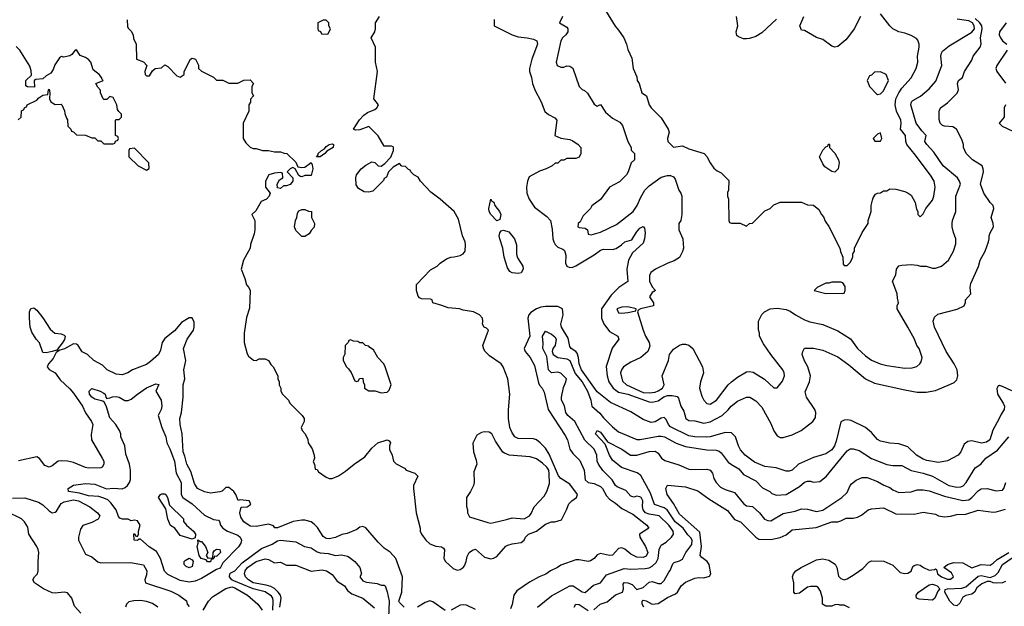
# Model space of a CAD drawing. Header units: inches. Extents: x 2348352 to 2479776, y 460422 to 613655.
# Tile 494 of 590: x 2432597 to 2439062, y 564076 to 567930. Entities that reach past the tile are written whole.
import ezdxf

# ---------------------------------------------------------------- set-up
doc = ezdxf.new("R2010")
doc.units = ezdxf.units.IN
doc.header["$MEASUREMENT"] = 0
doc.layers.add('C4536', color=7, linetype='Continuous')

msp = doc.modelspace()

# ---------------------------------------------------------------- linework, layer by layer
at = {"layer": 'C4536', "color": 4}
for points, elevation in [([(2436444.7, 567990), (2436506.8, 567886.8), (2436530, 567862), (2436564.7, 567810), (2436582, 567770), (2436590, 567734), (2436616.9, 567676.9), (2436624.7, 567610), (2436650, 567554), (2436652, 567530), (2436664.7, 567510), (2436682, 567450), (2436714, 567430), (2436731.3, 567370), (2436742.8, 567350), (2436810, 567284.7), (2436856, 567210), (2436861, 567190), (2436851.3, 567150), (2436852, 567130), (2436890, 567092), (2436950, 567100.7), (2436990, 567080.5), (2437092, 567050), (2437110, 567032), (2437131.3, 566990), (2437155.3, 566955.3), (2437176.9, 566936.9), (2437203.6, 566923.6), (2437252.7, 566872.7), (2437252, 566810), (2437245.4, 566794.6), (2437244.7, 566770), (2437252, 566750), (2437254, 566610), (2437258, 566598), (2437270, 566594), (2437327.3, 566592.7), (2437370, 566574), (2437388.4, 566591.6), (2437410, 566594), (2437490, 566674), (2437526, 566690), (2437550, 566714), (2437590, 566732), (2437730, 566732), (2437770, 566714), (2437810, 566712), (2437843.6, 566683.6), (2437862, 566650), (2437875.3, 566635.3), (2437886.4, 566606.4), (2437910.9, 566570.9), (2437982, 566430), (2437986, 566406), (2438002, 566370), (2438003.6, 566323.6), (2438010, 566314), (2438030, 566314), (2438050, 566334), (2438058, 566350), (2438067.3, 566372.7), (2438068.4, 566391.6), (2438078, 566410), (2438078, 566430), (2438128.4, 566531.6), (2438168, 566590), (2438168.9, 566611.1), (2438188, 566670), (2438188, 566710), (2438196.4, 566743.6), (2438200.4, 566759.6), (2438216.4, 566783.6), (2438228.9, 566791.1), (2438250, 566792), (2438270, 566804.7), (2438290, 566806), (2438310, 566818), (2438350, 566816), (2438410, 566801), (2438432, 566790), (2438450, 566778), (2438478, 566730), (2438485.4, 566685.4), (2438494, 566670), (2438494, 566650), (2438510, 566634), (2438530, 566654), (2438548, 566690), (2438590, 566744.7), (2438599.3, 566770), (2438609.3, 566830), (2438600.9, 566870), (2438582, 566902), (2438480.1, 567040.1), (2438422, 567110), (2438416.2, 567130), (2438414.5, 567170), (2438380.9, 567210), (2438385.1, 567250), (2438382.4, 567270), (2438355.1, 567330), (2438345.4, 567370), (2438351.2, 567410), (2438369.8, 567450.2), (2438390, 567480.5), (2438451.9, 567548.1), (2438484, 567610), (2438494, 567650), (2438493.2, 567690), (2438504, 567750), (2438504, 567770), (2438495.5, 567795.5), (2438485.6, 567805.6), (2438450, 567825.2), (2438410, 567841.2), (2438369.4, 567849.4), (2438330, 567869), (2438310, 567889), (2438249.5, 567969.5)], 72), ([(2433302, 567930), (2433305.4, 567885.4), (2433310, 567874), (2433330, 567854), (2433342, 567830), (2433345.4, 567805.4), (2433362, 567770), (2433364.7, 567670), (2433410, 567652), (2433432, 567630), (2433418, 567590), (2433422, 567570), (2433430, 567562), (2433450, 567562), (2433470, 567594), (2433486, 567610), (2433527.3, 567612.7), (2433550, 567634), (2433570, 567622), (2433630, 567562), (2433650, 567552), (2433678, 567570), (2433678, 567590), (2433718, 567670), (2433730, 567678), (2433752, 567670), (2433771.1, 567631.1), (2433772, 567610), (2433790, 567592), (2433870, 567552), (2433890, 567532), (2433930, 567532), (2433970, 567512), (2433990, 567512), (2434030, 567514), (2434068.4, 567531.6), (2434110, 567534), (2434132, 567510), (2434122, 567490), (2434122, 567450), (2434132, 567430), (2434112.7, 567407.3), (2434111.6, 567388.4), (2434102, 567370), (2434102, 567330), (2434064.7, 567250), (2434064.7, 567150), (2434082, 567122), (2434110, 567092), (2434130, 567084.7), (2434150, 567084.7), (2434191.6, 567071.6), (2434230, 567071.3), (2434270, 567062), (2434310, 567062), (2434332.7, 567052.7), (2434351.6, 567051.6), (2434410, 566994), (2434423.6, 566963.6), (2434450, 566958), (2434470, 566961), (2434510, 566992), (2434516.9, 566976.9), (2434522, 566950), (2434510, 566906), (2434470, 566906), (2434450, 566898), (2434440.4, 566900.4), (2434430, 566906), (2434406, 566950), (2434390, 566958), (2434374, 566950), (2434354, 566930), (2434391.6, 566891.6), (2434391.6, 566868.4), (2434372.7, 566847.3), (2434350, 566838), (2434330, 566838), (2434310, 566822), (2434290, 566826), (2434288.4, 566848.4), (2434303.1, 566876.9), (2434326, 566890), (2434322, 566922), (2434310, 566926), (2434270, 566922), (2434234, 566910), (2434212, 566870), (2434211.3, 566830), (2434242, 566790), (2434236, 566770), (2434218, 566750), (2434183.5, 566736.5), (2434146.8, 566673.2), (2434122, 566650), (2434142, 566610), (2434142, 566550), (2434136.9, 566523.1), (2434112.7, 566452.7), (2434111.1, 566428.9), (2434066, 566350), (2434050.8, 566290), (2434076, 566230), (2434087.1, 566187.1), (2434102, 566170), (2434111.3, 566150), (2434105.4, 566034.6), (2434086.4, 565973.6), (2434071.3, 565870), (2434071.3, 565810), (2434090, 565734), (2434099.6, 565719.6), (2434132.7, 565692.7), (2434150, 565692), (2434170, 565702), (2434210, 565702), (2434230, 565692), (2434245.4, 565665.4), (2434262, 565650), (2434292, 565590), (2434292, 565570), (2434302, 565550), (2434302, 565530), (2434312, 565510), (2434312, 565490), (2434322, 565470), (2434362, 565430), (2434372, 565410), (2434452, 565330), (2434464.7, 565310), (2434464.7, 565290), (2434446, 565250), (2434451.3, 565230), (2434471.3, 565210), (2434490, 565172), (2434491.3, 565150), (2434518, 565110), (2434531.6, 565068.4), (2434532, 565050), (2434524.7, 565024.7), (2434532, 565010), (2434538, 564978), (2434550, 564974), (2434559.6, 564959.6), (2434610, 564924.7), (2434630, 564916), (2434650, 564914.8), (2434690, 564933.4), (2434737.1, 564962.9), (2434792.7, 565010), (2434863, 565057), (2434910, 565114.8), (2434949, 565150), (2435010, 565170.8), (2435023.6, 565163.6), (2435031, 565151), (2435024.7, 565130), (2435025.4, 565105.4), (2435042, 565070), (2435052, 565030), (2435070, 565012), (2435123.6, 564983.6), (2435134, 564970), (2435191.6, 564951.6), (2435211.6, 564931.6), (2435182.8, 564870), (2435182.8, 564850), (2435201, 564690), (2435226, 564590), (2435226.8, 564570), (2435236, 564550), (2435264.7, 564510), (2435290, 564486), (2435330, 564471.3), (2435367.1, 564467.1), (2435379.1, 564459.1), (2435386.4, 564446.4), (2435382.4, 564390), (2435392.7, 564370), (2435443.7, 564323.7), (2435470, 564313.7), (2435490, 564317), (2435509.5, 564330), (2435517.8, 564342.2), (2435529.6, 564370), (2435536, 564404), (2435549, 564430), (2435570, 564444.7), (2435590.7, 564450.7), (2435650, 564398), (2435690, 564387.7), (2435707.5, 564392.5), (2435730, 564404), (2435790, 564471), (2435801.5, 564478.5), (2435830, 564487.3), (2435890, 564496), (2435909.4, 564510.6), (2435919.3, 564530), (2435937.2, 564550), (2435990, 564570.6), (2436050, 564614.8), (2436090, 564631), (2436110, 564631.3), (2436155.3, 564644.7), (2436188.7, 564710), (2436202, 564750), (2436222, 564770), (2436254, 564790), (2436259.3, 564810), (2436210, 564879.5), (2436150, 564916.2), (2436134.3, 564934.3), (2436074.6, 565074.6), (2436050, 565114), (2436014, 565150), (2435990, 565169.2), (2435970, 565176), (2435870, 565179.3), (2435849, 565190), (2435830, 565215.3), (2435816, 565250), (2435806.6, 565310), (2435806.3, 565366.3), (2435816, 565470), (2435802.7, 565570), (2435772.3, 565650), (2435759.3, 565670), (2435682, 565722), (2435654, 565750), (2435645.6, 565765.6), (2435639, 565790), (2435675.3, 565890), (2435663.1, 565903.1), (2435648, 565910), (2435635.3, 565930), (2435639, 565950), (2435635.3, 565970), (2435615.3, 565990), (2435578, 566010), (2435510, 566021.2), (2435486, 566030), (2435410, 566036), (2435370, 566053.2), (2435309.2, 566069.2), (2435306, 566090), (2435294.6, 566094.6), (2435236.4, 566096.4), (2435222, 566102), (2435214, 566114), (2435202, 566150), (2435202, 566190), (2435293.6, 566286.4), (2435338, 566310), (2435358, 566330), (2435400.2, 566359.8), (2435429.1, 566370.9), (2435450, 566371), (2435490, 566381), (2435509.1, 566390.9), (2435522, 566410), (2435525.2, 566450), (2435521.2, 566470), (2435505.2, 566510), (2435478.6, 566618.6), (2435449.3, 566669.3), (2435358, 566750), (2435296.4, 566796.4), (2435228.9, 566868.9), (2435214.6, 566894.6), (2435186, 566910), (2435166, 566930), (2435162, 566942), (2435150, 566946), (2435130, 566966), (2435107.3, 566967.3), (2435090, 566986), (2435050, 566962), (2435018, 566930), (2435005.4, 566894.6), (2434990, 566886), (2434986.4, 566873.6), (2434916.8, 566803.2), (2434890, 566796), (2434859.3, 566799.3), (2434822, 566822), (2434805.6, 566845.6), (2434804, 566890), (2434809, 566910), (2434839, 566950), (2434870, 566974.8), (2434910, 566996), (2434930, 566991), (2434950, 566970.7), (2434971.3, 566968.7), (2434994.2, 566985.8), (2435033.5, 567026.5), (2435051.5, 567070), (2435052.7, 567090), (2435050, 567095.3), (2435038.6, 567098.6), (2434990, 567098), (2434950, 567168), (2434890, 567228), (2434830, 567206), (2434803.2, 567203.2), (2434789, 567210), (2434829, 567271), (2434856.4, 567303.6), (2434880.4, 567319.6), (2434930, 567341), (2434942, 567350), (2434953.2, 567370), (2434922, 567410), (2434946.6, 567590), (2434934, 567650), (2434932.7, 567750), (2434906, 567810), (2434929.1, 567850.9), (2434934, 567870), (2434934, 567910), (2434959, 567950)], 64), ([(2435711.6, 567931.6), (2435712, 567890), (2435830, 567831.3), (2435870, 567818), (2435930, 567811), (2435970, 567801), (2435992, 567790), (2435998, 567770), (2435961, 567670), (2435944.7, 567610), (2435944.7, 567590), (2435958.8, 567550), (2435964, 567510), (2435978.8, 567470), (2436021, 567390), (2436045.8, 567325.8), (2436070, 567306), (2436110, 567284.7), (2436124.7, 567270), (2436112, 567170), (2436150.7, 567150.7), (2436210, 567142.8), (2436230, 567134.8), (2436264.7, 567110), (2436282, 567090), (2436282, 567050), (2436270, 567026), (2436250, 567018), (2436190, 567018), (2436170, 567008), (2436150, 567008), (2436130, 566988), (2436112.7, 566987.3), (2436094, 566970), (2436054, 566950), (2436010, 566935.3), (2435943.5, 566896.5), (2435930.7, 566869.3), (2435924, 566830), (2435928.2, 566790), (2435941.6, 566750), (2435978, 566698), (2436057.5, 566637.5), (2436082.8, 566610), (2436093.2, 566553.2), (2436098, 566490), (2436104.9, 566470), (2436113.2, 566453.2), (2436130, 566436), (2436162.8, 566422.8), (2436173.7, 566413.7), (2436183.5, 566383.5), (2436180.4, 566330), (2436190.4, 566310.3), (2436210, 566302.6), (2436230, 566304.6), (2436250, 566313.1), (2436370, 566385.5), (2436410, 566414.9), (2436430, 566422.4), (2436490, 566420.4), (2436513.5, 566426.5), (2436549.2, 566450), (2436570, 566470.5), (2436616.6, 566483.4), (2436646.6, 566533.4), (2436670, 566560.7), (2436690, 566571), (2436699.3, 566559.3), (2436703.8, 566530), (2436699.3, 566490), (2436690, 566462), (2436621.1, 566398.9), (2436594, 566350), (2436584, 566290), (2436590.5, 566209.5), (2436530.8, 566170), (2436480.5, 566119.5), (2436417.1, 566030), (2436418, 565970), (2436432.1, 565932.1), (2436470, 565881), (2436524.7, 565850), (2436531.3, 565830), (2436487.1, 565772.9), (2436448.5, 565651.5), (2436453.7, 565590), (2436465.7, 565550), (2436494.9, 565510), (2436530, 565483.6), (2436590, 565469.1), (2436730, 565419.5), (2436750, 565418), (2436790, 565427), (2436827.3, 565452.7), (2436850, 565460.2), (2436881.2, 565461.2), (2436913.7, 565453.7), (2436923.8, 565443.8), (2436938.8, 565390), (2436958.8, 565358.8), (2436970.6, 565310), (2436990, 565296.4), (2437030, 565294.9), (2437090, 565280.3), (2437130, 565288.9), (2437209.2, 565330), (2437250, 565366), (2437269, 565390), (2437310, 565422.8), (2437370, 565450.8), (2437390.6, 565450.6), (2437430, 565426), (2437470, 565384.7), (2437530, 565278), (2437548.1, 565228.1), (2437570, 565196), (2437590, 565184.9), (2437610, 565185.5), (2437670, 565201.6), (2437727.9, 565232.1), (2437805.2, 565290), (2437823.2, 565316.8), (2437825.2, 565350), (2437817.2, 565370), (2437764, 565450), (2437754.6, 565485.4), (2437784, 565550), (2437789, 565590), (2437772.7, 565650), (2437749.5, 565689.5), (2437736, 565730), (2437739, 565750), (2437750, 565771.3), (2437810, 565771), (2437870, 565758.8), (2437970, 565714.8), (2438042.5, 565662.5), (2438150.6, 565570.6), (2438210, 565541), (2438410, 565497.3), (2438490, 565482.8), (2438550, 565482.8), (2438610, 565494.8), (2438710, 565534.8), (2438732.5, 565547.5), (2438750, 565564.7), (2438757.2, 565590), (2438752.7, 565630), (2438733.2, 565670), (2438681.2, 565750), (2438604, 565910), (2438595.3, 565950), (2438604, 565976), (2438625.2, 565994.8), (2438752.5, 566027.5), (2438798, 566050), (2438807.3, 566072.7), (2438808, 566090), (2438842, 566130), (2438839, 566170), (2438843.2, 566196.8), (2438892.5, 566307.5), (2438904, 566350), (2438937.2, 566410), (2438959, 566470), (2438964, 566490), (2438962, 566510), (2438968.7, 566530), (2438991.8, 566568.2), (2438989.2, 566590), (2438975.1, 566630), (2438994, 566690), (2438989.3, 566709.3), (2438970, 566729), (2438928.2, 566790), (2438905.1, 566850), (2438924.7, 566930), (2438924.2, 566950), (2438917, 566970), (2438853.2, 567010), (2438811.9, 567051.9), (2438794.5, 567090), (2438794, 567110), (2438782.7, 567142.7), (2438749.2, 567210), (2438725.4, 567225.4), (2438670, 567229.4), (2438655.5, 567235.5), (2438641.2, 567250), (2438633.6, 567273.6), (2438634, 567330), (2438644, 567350), (2438690, 567384.7), (2438752.5, 567447.5), (2438762, 567470), (2438755.3, 567510), (2438762, 567530), (2438788.9, 567551.1), (2438802, 567590), (2438850, 567664.7), (2438857.2, 567690), (2438903.7, 567750), (2438909.5, 567770.5), (2438905.4, 567810), (2438918, 567870), (2438913.8, 567890), (2438901.8, 567910), (2438870, 567938.7)], 64), ([(2436161, 567950), (2436142, 567910), (2436190, 567881), (2436197.3, 567870), (2436196.3, 567850), (2436184, 567830), (2436160.7, 567810), (2436150.6, 567790), (2436118.8, 567650), (2436126, 567630), (2436150, 567618.8), (2436170, 567618.8), (2436190, 567626), (2436210, 567624.7), (2436230, 567612), (2436271.1, 567491.1), (2436290, 567472), (2436305.4, 567465.4), (2436326.4, 567446.4), (2436370, 567374), (2436390, 567362), (2436410, 567372), (2436443.5, 567323.5), (2436490, 567282), (2436536.9, 567256.9), (2436555.3, 567235.3), (2436591.3, 567130), (2436612, 567090), (2436612.7, 567072.7), (2436634, 567050), (2436634, 567010), (2436611.3, 566988.7), (2436593.4, 566930), (2436580.7, 566910), (2436534.7, 566865.3), (2436470.5, 566829.5), (2436410, 566749.3), (2436354, 566706), (2436344.7, 566690), (2436298, 566642), (2436277.3, 566602.7), (2436264.7, 566590), (2436262, 566570), (2436270, 566564.7), (2436310, 566561), (2436324.7, 566550), (2436330, 566522), (2436350, 566516), (2436410, 566534.8), (2436515.9, 566584.1), (2436625.2, 566670), (2436652.7, 566710), (2436675.5, 566764.5), (2436702.7, 566810), (2436730, 566838.8), (2436810, 566896), (2436850, 566906.8), (2436870, 566906.8), (2436890, 566898), (2436902, 566882), (2436924.7, 566810), (2436938, 566790), (2436944.7, 566770), (2436944.7, 566650), (2436938, 566610), (2436926, 566590), (2436924.7, 566550), (2436951.3, 566490), (2436956, 566430), (2436950, 566406), (2436930, 566368.7), (2436894.4, 566345.6), (2436852, 566330), (2436772, 566290), (2436742, 566270), (2436732, 566250), (2436732.7, 566212.7), (2436750, 566174), (2436772, 566150), (2436750, 566138), (2436732, 566110), (2436758, 566070), (2436758, 566050), (2436674, 566030), (2436658, 566022), (2436654, 566010), (2436690.8, 565890), (2436706, 565850), (2436731, 565810), (2436735.3, 565784.7), (2436721, 565750), (2436676, 565710), (2436610, 565680.9), (2436562, 565650), (2436547.7, 565630), (2436542, 565610), (2436555.9, 565555.9), (2436581, 565530), (2436690, 565480.9), (2436730, 565478), (2436770, 565483.1), (2436790, 565492.2), (2436818, 565510), (2436829.4, 565530), (2436815.1, 565590), (2436857.2, 565690), (2436864, 565730), (2436890, 565764.7), (2436930, 565791.3), (2436950, 565798), (2436970, 565798), (2436990, 565791.3), (2437018, 565770), (2437081, 565650), (2437086.8, 565610), (2437067.3, 565550), (2437062, 565510), (2437076.7, 565456.7), (2437090, 565431), (2437108.5, 565408.5), (2437130, 565404.9), (2437172.3, 565430), (2437249.2, 565530), (2437270, 565550.8), (2437310, 565581), (2437370, 565616), (2437390, 565618.8), (2437413.2, 565613.2), (2437488, 565568), (2437550, 565511.3), (2437570, 565512), (2437605.6, 565554.4), (2437619, 565590), (2437617.2, 565610), (2437609, 565630), (2437529.4, 565729.4), (2437480.2, 565800.2), (2437455.3, 565850), (2437455.3, 565870), (2437448.4, 565891.6), (2437448, 565950), (2437470, 565994), (2437488.4, 566011.6), (2437526, 566030), (2437570, 566034.9), (2437630, 566026.8), (2437655.9, 566015.9), (2437690.7, 565990.7), (2437750, 565958.8), (2437785.2, 565945.2), (2437870, 565926.8), (2437970, 565886), (2438053.2, 565833.2), (2438098.8, 565770), (2438150, 565720.7), (2438190, 565694), (2438248.3, 565668.3), (2438290, 565657.3), (2438410, 565641), (2438456.5, 565643.5), (2438489.1, 565650.9), (2438508.7, 565670), (2438517.2, 565682.8), (2438522, 565710), (2438504, 565770), (2438489, 565790), (2438473.2, 565830), (2438429.2, 565910), (2438358, 566030), (2438358, 566050), (2438368, 566070), (2438360.2, 566100.2), (2438359, 566130), (2438328.9, 566211.1), (2438350, 566254), (2438355.3, 566290), (2438370, 566312), (2438390, 566318), (2438450, 566321), (2438490, 566318), (2438511.6, 566311.6), (2438550, 566311.3), (2438590, 566298), (2438610, 566298), (2438650, 566311.3), (2438695.3, 566350), (2438729, 566410), (2438743.1, 566456.9), (2438744, 566490), (2438728.7, 566531.3), (2438719, 566570), (2438719, 566590), (2438722, 566610), (2438744, 566670), (2438744, 566770), (2438774, 566850), (2438769, 566870), (2438755.3, 566890), (2438661.2, 566970), (2438598.9, 567058.9), (2438553.2, 567110), (2438541.2, 567130), (2438548.7, 567170), (2438520.1, 567200.1), (2438483.7, 567250), (2438449.1, 567370.9), (2438454, 567390), (2438461.5, 567398.5), (2438511.7, 567428.3), (2438570, 567474.8), (2438613.6, 567526.4), (2438652.3, 567630), (2438645.2, 567690), (2438649.2, 567710), (2438657.5, 567722.5), (2438701.2, 567758.8), (2438850, 567847.3), (2438866, 567870), (2438865.1, 567890), (2438853, 567910), (2438830, 567923), (2438753.7, 567933.7)], 68), ([(2437566.9, 567933.1), (2437470, 567843.7), (2437430, 567819.3), (2437390, 567806), (2437370, 567804), (2437350, 567804), (2437316.5, 567816.5), (2437306, 567826), (2437303.1, 567836.9), (2437302, 567850), (2437313.2, 567890), (2437304, 567950)], 72), ([(2438118.8, 567950), (2438076, 567870), (2438039.8, 567820.2), (2438022, 567798), (2437970, 567754), (2437950, 567748.7), (2437930, 567755.3), (2437870, 567799), (2437830, 567814), (2437750, 567859), (2437730, 567862), (2437719.3, 567890), (2437746, 567950)], 72), ([(2439075.1, 567910), (2439030, 567851), (2439029.6, 567830), (2439037, 567810), (2439051.3, 567791.3), (2439079.3, 567770)], 56), ([(2432587.3, 567272.7), (2432606, 567290), (2432608.4, 567331.6), (2432622, 567338), (2432630, 567354), (2432642, 567358), (2432646, 567370), (2432710, 567402), (2432723.1, 567416.9), (2432750, 567434), (2432782, 567438), (2432786, 567470), (2432790, 567474), (2432794, 567450), (2432792, 567410), (2432802, 567390), (2432830, 567372), (2432870, 567374), (2432874, 567370), (2432891.6, 567331.6), (2432892.7, 567312.7), (2432903.6, 567283.6), (2432911.6, 567271.6), (2432914, 567230), (2432934, 567210), (2432938, 567198), (2432950, 567194), (2432970, 567174), (2433030, 567172), (2433070, 567154), (2433090, 567154), (2433110, 567134), (2433130, 567134), (2433150, 567114), (2433210, 567114), (2433222, 567118), (2433227.3, 567132.7), (2433242, 567138), (2433246, 567150), (2433242, 567162), (2433226, 567170), (2433226, 567270), (2433230, 567274), (2433250, 567274), (2433266, 567290), (2433266, 567310), (2433247.3, 567327.3), (2433240.4, 567340.4), (2433234, 567370), (2433210, 567418), (2433190, 567426), (2433170, 567406), (2433150, 567406), (2433146, 567410), (2433128, 567450), (2433127.3, 567467.3), (2433110, 567486), (2433098, 567510), (2433146, 567530), (2433138, 567538), (2433135.3, 567550), (2433119, 567570), (2433080.2, 567600.2), (2433064, 567650), (2433050, 567668.7), (2433030, 567682), (2432995.3, 567695.3), (2432970, 567732.7), (2432962, 567730), (2432939.1, 567700.9), (2432927.3, 567692.7), (2432884.7, 567684.7), (2432871.6, 567688.4), (2432859.6, 567680.4), (2432826.8, 567633.2), (2432818, 567602), (2432802, 567578), (2432770, 567562), (2432750, 567542), (2432703.5, 567536.5), (2432692, 567530), (2432694, 567486), (2432649.3, 567489.3), (2432636.4, 567496.4), (2432637.2, 567530), (2432673.6, 567566.4), (2432672.9, 567592.9), (2432664.7, 567624.7), (2432598, 567730), (2432574.6, 567754.6)], 64), ([(2439080.7, 567730), (2439012.7, 567630), (2439006, 567610), (2439013.2, 567590), (2439070, 567513.2)], 56), ([(2439069.3, 567370), (2439061.2, 567350), (2439062, 567290), (2439029, 567250), (2439048, 567230), (2439118, 567198)], 56), ([(2439112.7, 565492.7), (2439050, 565520.7), (2439030, 565526), (2439020.2, 565519.8), (2439012.9, 565507.1), (2439017, 565470), (2439054.5, 565410), (2439062.7, 565390), (2439061.2, 565370), (2439040.7, 565339.3), (2439029, 565310), (2438986.2, 565233.8), (2438966.6, 565170), (2438946.2, 565153.8), (2438913.1, 565146.9), (2438850, 565162.8), (2438822, 565158), (2438799, 565141), (2438777.2, 565090), (2438759, 565070), (2438690, 565030.8), (2438630, 565020.7), (2438553.7, 565033.7), (2438530, 565042.8), (2438486, 565070), (2438430, 565122.8), (2438370, 565142.8), (2438310, 565146.8), (2438250, 565160.7), (2438230, 565171), (2438190, 565218), (2438150.5, 565250.5), (2438057.5, 565297.5), (2438030, 565302), (2438010, 565298), (2437990, 565287.3), (2437959, 565161), (2437947.1, 565130), (2437930, 565103.1), (2437890, 565077.6), (2437810, 565052.7), (2437710, 565010.6), (2437670, 564970.8), (2437650, 564964), (2437630, 564964), (2437565.2, 564985.2), (2437490, 564994), (2437422, 565022), (2437360.7, 565070), (2437330, 565104), (2437316.4, 565130), (2437296.5, 565190), (2437270, 565216.4), (2437230, 565218.7), (2437131, 565189), (2437110, 565187.2), (2437030, 565190.2), (2436990, 565196.9), (2436870, 565254.9), (2436856.4, 565270), (2436842.8, 565302.8), (2436830, 565315.5), (2436810, 565312.4), (2436770, 565288.4), (2436743.9, 565283.9), (2436690, 565302.4), (2436610, 565354), (2436475.6, 565415.6), (2436390, 565486), (2436286.5, 565630), (2436270.3, 565670), (2436267.4, 565710), (2436258.6, 565738.5), (2436250, 565750.7), (2436218, 565770), (2436210, 565782), (2436198, 565838), (2436154, 565910), (2436150.7, 565930), (2436165.5, 565990), (2436161, 566030), (2436130, 566044.9), (2436050, 566045.2), (2436019.1, 566040.9), (2435990, 566030.3), (2435954.4, 566005.6), (2435941.3, 565990), (2435934.3, 565970), (2435946, 565850), (2435909.3, 565770), (2435916, 565750), (2435949.6, 565709.6), (2435977.7, 565657.7), (2436003.2, 565543.2), (2436010, 565528), (2436028, 565510), (2436042, 565482), (2436066.6, 565370), (2436179.1, 565199.1), (2436194, 565170), (2436210, 565109), (2436230, 565079), (2436274.5, 565034.5), (2436302.9, 564970), (2436310, 564906), (2436329.2, 564890), (2436370, 564882.4), (2436410, 564862.4), (2436423.6, 564850), (2436450, 564802.7), (2436470, 564779.5), (2436510, 564754.5), (2436550, 564717.6), (2436622.2, 564682.3), (2436715.3, 564610), (2436728, 564590), (2436666, 564550), (2436669.4, 564530), (2436707, 564470), (2436720.7, 564430), (2436710, 564404.9), (2436690, 564397.1), (2436650, 564398.4), (2436610, 564418.4), (2436570, 564450.4), (2436550, 564459.5), (2436530, 564454.9), (2436490, 564412.7), (2436470, 564410.4), (2436410, 564422), (2436390, 564413.4), (2436369.2, 564390), (2436345.4, 564374.6), (2436330, 564370.5), (2436270, 564382), (2436250, 564380.7), (2436150, 564346.8), (2436129.4, 564330.6), (2436082, 564310), (2436051.8, 564288.2), (2436008.7, 564270), (2435945.4, 564234.6), (2435862.5, 564177.5), (2435842.7, 564150), (2435831.9, 564088.1), (2435820.7, 564059.3)], 56), ([(2435122, 564070), (2435090, 564102), (2435087.7, 564110), (2435106.8, 564170), (2435111.3, 564270), (2435066, 564390), (2435030, 564431.3), (2434990, 564458), (2434950, 564498), (2434870, 564590.8), (2434850, 564601), (2434830, 564596), (2434810, 564581), (2434746.6, 564553.4), (2434712.5, 564547.5), (2434670, 564527.3), (2434630, 564519.1), (2434610, 564522), (2434590, 564534), (2434552.9, 564592.9), (2434530, 564616.3), (2434510, 564630.6), (2434470, 564642), (2434450, 564643), (2434392.8, 564632.8), (2434290, 564591.3), (2434272, 564592), (2434264.7, 564604.7), (2434230, 564614.8), (2434150, 564600.7), (2434110, 564602.8), (2434070, 564631.3), (2434050, 564662), (2434042.8, 564690), (2434051.6, 564728.4), (2434090, 564729.2), (2434110, 564742), (2434114.8, 564750), (2434104.7, 564770), (2434044.7, 564775.3), (2434031.6, 564771.6), (2434016.3, 564810), (2434003, 564830), (2433970, 564855.5), (2433950, 564856), (2433926.8, 564833.2), (2433912.3, 564827.7), (2433850, 564819.3), (2433810, 564827.7), (2433764, 564850), (2433743.9, 564883.9), (2433720.9, 564960.9), (2433694, 565010), (2433682, 565062), (2433670.7, 565090), (2433663, 565210), (2433650.7, 565270), (2433647.7, 565310), (2433658.8, 565350), (2433670.7, 565450), (2433670.7, 565530), (2433680.7, 565570), (2433674, 565630), (2433687.3, 565690), (2433673.4, 565770), (2433697.6, 565830), (2433737.6, 565890), (2433742.4, 565910), (2433742, 565942), (2433730, 565971), (2433710, 565971.3), (2433660.2, 565939.8), (2433613.6, 565886.4), (2433550, 565834.8), (2433533.2, 565810), (2433522, 565758), (2433509, 565730), (2433456.6, 565683.4), (2433430, 565664), (2433338, 565630), (2433308, 565610), (2433270, 565596), (2433230, 565601), (2433172, 565630), (2433139.8, 565659.8), (2433084.7, 565690), (2433042, 565730), (2433008.1, 565748.1), (2432980.7, 565790), (2432970, 565799.1), (2432950, 565800.4), (2432891.8, 565768.2), (2432861.6, 565758.4), (2432837.5, 565742.5), (2432816, 565704), (2432786.3, 565670), (2432778.4, 565650), (2432790, 565632.7), (2432830, 565609), (2432863.6, 565563.6), (2432925.8, 565505.8), (2432950, 565477.2), (2433009, 565390), (2433030, 565348), (2433069, 565290), (2433077.2, 565270), (2433065.6, 565205.6), (2433069, 565170), (2433139, 565050), (2433148.7, 565030), (2433148.7, 565010), (2433138, 564990), (2433130, 564986), (2433050, 564984), (2433028.3, 564988.3), (2432950, 565020.5), (2432910, 565030.6), (2432870, 565032.7), (2432849.6, 565030.3), (2432810, 564998.8), (2432790, 564991), (2432761.4, 565001.4), (2432726.4, 565046.4), (2432710, 565058), (2432588.9, 565031.1)], 56), ([(2435997.2, 564070), (2436090, 564144), (2436210, 564210.7), (2436230.5, 564210.5), (2436290, 564170.8), (2436310, 564166.8), (2436364.1, 564215.9), (2436410, 564231.3), (2436450, 564282.8), (2436565.4, 564325.4), (2436610, 564320.7), (2436703.8, 564323.8), (2436730, 564328.5), (2436750, 564339.3), (2436775.6, 564364.4), (2436789.6, 564390), (2436796, 564450), (2436805.2, 564470), (2436810, 564478), (2436842, 564498), (2436877.2, 564530), (2436889.3, 564550), (2436887, 564570), (2436860.5, 564610), (2436795.1, 564670), (2436730, 564680.4), (2436707, 564690), (2436691.5, 564710), (2436687.5, 564732.5), (2436689.3, 564770), (2436677.2, 564790), (2436670, 564796), (2436650, 564799), (2436630, 564794), (2436610, 564799), (2436576.2, 564836.2), (2436520.1, 564860.1), (2436509.6, 564869.6), (2436487.5, 564907.5), (2436427.2, 564967.2), (2436397.2, 565010), (2436389.4, 565029.4), (2436386.6, 565070), (2436370, 565109.2), (2436308.3, 565168.3), (2436242.7, 565290), (2436197, 565330), (2436183.6, 565350), (2436173.9, 565393.9), (2436155.1, 565430), (2436154.5, 565450), (2436167.3, 565512.7), (2436184, 565550), (2436188, 565570), (2436150, 565608.7), (2436130, 565614), (2436090, 565609.2), (2436069.7, 565629.7), (2436058, 565718), (2436033.2, 565770), (2436034.8, 565805.2), (2436029.6, 565850.4), (2436050, 565884.7), (2436090, 565864), (2436110, 565846.8), (2436119.3, 565830), (2436113.4, 565790), (2436097.3, 565770), (2436094, 565750), (2436101, 565730), (2436130.4, 565710.4), (2436190, 565702.4), (2436210, 565690.5), (2436244.9, 565604.9), (2436290.3, 565550), (2436324.9, 565490), (2436348, 565430), (2436354.8, 565390), (2436405.8, 565345.8), (2436430, 565314.8), (2436490, 565254.8), (2436530, 565222.8), (2436650, 565171), (2436671.1, 565171.1), (2436790, 565194.8), (2436810, 565194), (2436831.3, 565190), (2436908, 565148), (2436970, 565124.9), (2437110, 565104), (2437170, 565102.8), (2437190, 565096), (2437204, 565084), (2437250, 565022.8), (2437270, 565006.8), (2437319.9, 564979.9), (2437350, 564942.8), (2437430, 564900.7), (2437475.2, 564855.2), (2437522, 564830), (2437536.9, 564816.9), (2437567.1, 564807.1), (2437630, 564810.7), (2437716.6, 564863.4), (2437750, 564890.8), (2437770, 564898.8), (2437790, 564898.8), (2437810, 564891), (2437850, 564896), (2437891.7, 564928.3), (2438030, 565098), (2438050.9, 565110.9), (2438070, 565111), (2438110, 565098.8), (2438190, 565047.3), (2438290, 565007.3), (2438330, 565002), (2438390, 565002), (2438450, 564967.7), (2438530, 564950.4), (2438590.3, 564930.3), (2438698, 564870), (2438750, 564859.3), (2438778, 564862), (2438791.5, 564868.5), (2438811.4, 564888.6), (2438870, 564986), (2438909.1, 565010.9), (2438942, 565050), (2439018.7, 565101.3), (2439092.3, 565190)], 52), ([(2436367.5, 564052.5), (2436409.7, 564090.3), (2436453.7, 564106.3), (2436510, 564150.5), (2436555.3, 564170), (2436562, 564190), (2436559.3, 564220.7), (2436566.5, 564233.5), (2436590.3, 564230.3), (2436618.3, 564218.3), (2436650, 564187.3), (2436690, 564198.8), (2436730, 564234.8), (2436750, 564238.8), (2436790, 564224.9), (2436810, 564224.9), (2436830, 564246), (2436859.3, 564300.7), (2436869.3, 564310.7), (2436884.8, 564355.2), (2436895.5, 564364.5), (2436930, 564374), (2436950, 564386), (2436972, 564430), (2437010, 564482.8), (2437012.8, 564510), (2437005.1, 564525.1), (2436984.9, 564544.9), (2436953.3, 564590), (2436901.7, 564630), (2436848.8, 564708.8), (2436830, 564723.5), (2436764.6, 564744.6), (2436740.1, 564820.1), (2436675.5, 564935.5), (2436651.9, 564951.9), (2436548.2, 564988.2), (2436490, 565036), (2436470, 565069), (2436441.2, 565141.2), (2436377.2, 565210), (2436388.7, 565230), (2436410, 565221), (2436457.3, 565157.3), (2436550, 565107.7), (2436608.1, 565068.1), (2436650, 565068.5), (2436730, 565092.4), (2436770, 565094.9), (2436790, 565082.8), (2436811, 565050), (2436833, 565033), (2436925.5, 565005.5), (2436990, 564977.3), (2437010, 564974), (2437110, 564977.3), (2437130, 564970.8), (2437146, 564950), (2437155.9, 564915.9), (2437170.5, 564890.5), (2437198.5, 564858.5), (2437230, 564842.8), (2437290, 564822.8), (2437350, 564751), (2437370, 564736), (2437410, 564731), (2437454, 564690), (2437488.1, 564648.1), (2437510, 564638.8), (2437530, 564637.3), (2437610, 564684.9), (2437690, 564700.7), (2437730, 564716.3), (2437770, 564714.4), (2437830, 564698), (2437870, 564708), (2437995.3, 564790), (2438030, 564824.7), (2438049.5, 564870.5), (2438058.6, 564881.4), (2438090, 564904), (2438130, 564922.8), (2438161.4, 564921.4), (2438230, 564896), (2438271, 564871), (2438310, 564856), (2438330, 564841), (2438370, 564824), (2438450, 564827.7), (2438490, 564840.7), (2438530, 564840.5), (2438570, 564834.9), (2438670, 564799.5), (2438790, 564770.4), (2438830, 564775.5), (2438850, 564790.6), (2438890, 564834.8), (2438910, 564846.8), (2438950, 564850.7), (2439010, 564834.8), (2439050, 564838.8), (2439059.3, 564850), (2439071.6, 564890)], 48), ([(2436695.3, 564070), (2436683.7, 564090), (2436684.5, 564110), (2436690, 564115.5), (2436710, 564112.7), (2436750, 564090.7), (2436790, 564094), (2436850, 564134), (2436902.9, 564157.1), (2436916, 564170), (2436941.2, 564210), (2436970, 564234), (2437030, 564261), (2437053.6, 564266.4), (2437090, 564264), (2437126, 564274), (2437136, 564290), (2437125.1, 564350), (2437111.1, 564371.1), (2437076.2, 564396.2), (2437066, 564410), (2437075.1, 564470), (2437063.7, 564563.7), (2436930, 564681.2), (2436891.3, 564751.3), (2436849.2, 564810), (2436839, 564850), (2436850, 564871.3), (2436970, 564862), (2437050, 564834.8), (2437122, 564782), (2437244.4, 564704.4), (2437290, 564646.8), (2437330.5, 564630.5), (2437431, 564530), (2437450, 564517.3), (2437530, 564514), (2437590, 564527.3), (2437630, 564544.9), (2437670, 564578.8), (2437827.2, 564592.8), (2437930, 564630.8), (2437968.4, 564631.6), (2437990, 564638), (2438024.7, 564655.3), (2438070, 564656), (2438098.6, 564661.4), (2438125.6, 564674.4), (2438168.7, 564710), (2438190, 564716.3), (2438270, 564722.8), (2438350, 564682.8), (2438470, 564681), (2438530, 564694), (2438610, 564681), (2438630, 564671), (2438670, 564664), (2438710, 564667.3), (2438750, 564678.8), (2438810, 564680.5), (2438890, 564707.3), (2438990, 564695.3), (2439010, 564697.6), (2439070, 564714.9)], 44), ([(2432550, 564785.7), (2432630, 564788.2), (2432719.7, 564759.7), (2432750, 564742.7), (2432790, 564702.7), (2432810, 564689.2), (2432830, 564694), (2432838, 564702), (2432868.5, 564751.5), (2432890, 564762), (2432950, 564774.5), (2432982.7, 564770), (2433057.2, 564730), (2433108.7, 564690), (2433124, 564670), (2433111.7, 564648.3), (2433070, 564627.3), (2433012.7, 564607.3), (2432996.5, 564583.5), (2432984, 564530), (2432984, 564510), (2433030, 564419), (2433070, 564400.9), (2433110, 564369.2), (2433130, 564362.7), (2433324.7, 564364.7), (2433410, 564348.7), (2433431.8, 564310), (2433430, 564282), (2433419.5, 564250), (2433423.7, 564230), (2433590, 564175.6), (2433641.2, 564150), (2433692.7, 564112.7), (2433697.2, 564090), (2433710, 564074)], 56), ([(2432999, 564030), (2432957.2, 564077.2), (2432939.3, 564130), (2432910, 564164), (2432889.3, 564169.3), (2432830, 564162), (2432810, 564164.5), (2432754, 564190), (2432695.3, 564230), (2432684, 564250), (2432694, 564270), (2432713.2, 564290), (2432719.3, 564310), (2432718, 564370), (2432722.7, 564430), (2432719.3, 564450), (2432710, 564468.7), (2432657.2, 564550), (2432650, 564595.3), (2432629.3, 564630), (2432609.2, 564650), (2432510, 564698)], 64), ([(2434260.3, 564050), (2434262.2, 564110), (2434258.3, 564130), (2434250, 564141.6), (2434210, 564170.9), (2434129.9, 564189.9), (2434002.4, 564242.4), (2433989.4, 564250), (2433974.5, 564270), (2433977.2, 564290), (2433983.3, 564296.7), (2434010, 564308.7), (2434058, 564362), (2434184.9, 564455.1), (2434254.9, 564485.1), (2434290, 564505.5), (2434310.5, 564510.5), (2434410, 564498.8), (2434468.3, 564468.3), (2434510, 564460.7), (2434550, 564433.4), (2434570, 564427.7), (2434623.4, 564423.4), (2434670, 564410.8), (2434710, 564414.8), (2434750, 564406), (2434759.8, 564399.8), (2434798, 564370), (2434831, 564330), (2434842, 564290), (2434831.3, 564270), (2434850, 564242.8), (2434873.7, 564233.7), (2434945.2, 564225.2), (2434970, 564216), (2434990, 564216), (2434996, 564210), (2435010, 564172), (2435024.2, 564110), (2435016, 563950)], 52), ([(2438045.2, 564065.2), (2438010, 564084), (2437983.1, 564083.1), (2437972.7, 564087.3), (2437950, 564086), (2437930, 564078), (2437890, 564078), (2437869.1, 564089.1), (2437868.7, 564130), (2437855.5, 564175.5), (2437840.2, 564200.2), (2437830, 564205.2), (2437790, 564206), (2437770, 564201.2), (2437718.5, 564161.5), (2437690, 564157.2), (2437679.3, 564170), (2437680.9, 564230), (2437672.7, 564270), (2437677.2, 564290), (2437694, 564310), (2437729, 564330), (2437830, 564381.6), (2437870, 564388.5), (2437910, 564378.7), (2437952.6, 564352.6), (2437962.4, 564330), (2437974, 564274), (2437990, 564258), (2438010, 564251), (2438030, 564256), (2438075.5, 564284.5), (2438134.5, 564325.5), (2438172.9, 564367.1), (2438190, 564374.8), (2438272.3, 564372.3), (2438330, 564346), (2438379.1, 564299.1), (2438410, 564290.8), (2438430, 564294.8), (2438450, 564306.8), (2438462, 564338), (2438470, 564344.7), (2438489.2, 564350.8), (2438510, 564346.8), (2438531, 564330), (2438570, 564314), (2438603.1, 564316.9), (2438610, 564322), (2438618, 564318), (2438624.7, 564290), (2438650.8, 564270), (2438690, 564253.4), (2438710, 564254.8), (2438729, 564270), (2438716.2, 564296.2), (2438666, 564330), (2438688.7, 564350), (2438710, 564357.3), (2438730, 564362.8), (2438790, 564361.6), (2438850, 564328.4), (2438910, 564350.5), (2438970, 564347.3), (2438990, 564358.8), (2439016.1, 564383.9), (2439091.3, 564430)], 36), ([(2434304.4, 564070), (2434314, 564130), (2434309.7, 564149.7), (2434295.1, 564170), (2434270, 564192.3), (2434245.9, 564205.9), (2434215.2, 564215.2), (2434129.2, 564230), (2434099, 564250), (2434079, 564270), (2434073.2, 564290), (2434078, 564310), (2434092.3, 564330), (2434150, 564370.4), (2434210, 564387.7), (2434230, 564384), (2434270, 564360.7), (2434310, 564366), (2434350, 564347.3), (2434410, 564346), (2434510, 564307.3), (2434583.5, 564316.5), (2434610.7, 564310), (2434650, 564284), (2434682, 564242), (2434730.5, 564210.5), (2434750, 564181), (2434778, 564158), (2434851.3, 564130), (2434926.6, 564066.6)], 48), ([(2439070, 564239.5), (2439050, 564229.6), (2439010, 564227), (2438990, 564229.6), (2438970, 564238.4), (2438950, 564238.7), (2438915.3, 564224.7), (2438882.3, 564197.7), (2438867.3, 564170), (2438850, 564155.1), (2438810, 564146.6), (2438790, 564136), (2438770, 564096), (2438750, 564078.4), (2438730, 564082.9), (2438704.2, 564110), (2438672.7, 564170), (2438674.6, 564185.4), (2438689.6, 564190.4), (2438784.4, 564195.6), (2438810, 564203), (2438890, 564273.7), (2438910, 564278.7), (2438970, 564264.9), (2439002.4, 564277.6), (2439021.5, 564298.5), (2439049.8, 564350.2), (2439121, 564399)], 32), ([(2433802.8, 564050), (2433838, 564110), (2433862.2, 564137.8), (2433950, 564193.7), (2433990, 564203.1), (2434010, 564197.7), (2434094, 564150), (2434161.2, 564090), (2434189, 564050)], 56), ([(2433503.6, 564070), (2433470, 564094.7), (2433430, 564108), (2433390, 564113.3), (2433347.7, 564112.3), (2433314.8, 564105.2), (2433298, 564090), (2433291, 564070)], 64), ([(2435390, 564047.7), (2435310, 564106), (2435290, 564111), (2435258.6, 564101.4), (2435210, 564071.3)], 56), ([(2435590, 564054), (2435530, 564082.8), (2435510, 564086), (2435490, 564082.8), (2435430, 564050.7)], 56), ([(2436237.2, 564070), (2436250, 564090.8), (2436270, 564087.3), (2436330, 564048.2)], 48)]:
    msp.add_lwpolyline(points, dxfattribs=dict(at, elevation=elevation))
for points, elevation in [([(2434610, 567926), (2434590, 567926), (2434554, 567910), (2434554, 567870), (2434558, 567858), (2434572.7, 567852.7), (2434578, 567838), (2434610, 567834), (2434622, 567838), (2434638, 567870), (2434626, 567890), (2434626, 567910)], 68), ([(2438250, 567588), (2438210, 567586), (2438190, 567566), (2438178, 567562), (2438162, 567530), (2438178, 567490), (2438222.8, 567442.8), (2438230, 567438), (2438250, 567442), (2438270, 567462), (2438302, 567530), (2438286, 567570)], 76), ([(2438250, 567186), (2438230, 567178), (2438202, 567150), (2438212.7, 567132.7), (2438250, 567132), (2438259, 567150)], 76), ([(2433350, 567086), (2433318, 567082), (2433314, 567070), (2433314, 567030), (2433374, 566970), (2433430, 566942), (2433447.3, 566952.7), (2433446, 566990)], 64), ([(2434570, 567029.2), (2434546, 567030), (2434558, 567042), (2434558, 567050), (2434578, 567070), (2434599.3, 567080.7), (2434610, 567096), (2434629.5, 567110.5), (2434650, 567114.8), (2434658, 567110), (2434654.8, 567090), (2434613.7, 567066.3), (2434601, 567050)], 64), ([(2437950, 566929), (2437930, 566933.2), (2437883.3, 566963.3), (2437870, 566982), (2437849.4, 567030), (2437870, 567072), (2437890, 567094), (2437902, 567098), (2437910, 567114), (2437914, 567110), (2437914, 567090), (2437950, 567052), (2437974, 567010), (2437977.3, 566990), (2437971, 566950)], 72), ([(2435730, 566609), (2435690, 566649.5), (2435680.7, 566670), (2435678, 566690), (2435690, 566751), (2435698, 566738), (2435710, 566731.3), (2435716, 566710), (2435747.3, 566670), (2435755.5, 566650), (2435750, 566618)], 56), ([(2434450, 566506), (2434410, 566546), (2434402, 566570), (2434408, 566610), (2434418, 566630), (2434420.4, 566659.6), (2434430, 566674), (2434450, 566682), (2434470, 566682), (2434492.7, 566672.7), (2434514, 566670), (2434514, 566630), (2434532, 566590), (2434530, 566566), (2434510, 566546), (2434496.9, 566523.1), (2434470, 566506)], 64), ([(2435870, 566262.7), (2435830, 566266), (2435815.5, 566275.5), (2435799.3, 566299.3), (2435777.6, 566370), (2435769.6, 566430), (2435749.3, 566490.7), (2435746, 566510), (2435749.4, 566530.6), (2435758, 566542), (2435773.2, 566546.8), (2435810, 566536.3), (2435846.4, 566490), (2435860.3, 566450), (2435860.4, 566390), (2435865.1, 566365.1), (2435900.5, 566310), (2435903, 566290), (2435890, 566266.6)], 56), ([(2437990, 566206), (2437930, 566206), (2437910, 566198), (2437890, 566198), (2437834, 566170), (2437814, 566150), (2437890, 566132), (2438010, 566134), (2438018, 566150), (2438016.4, 566176.4), (2438002, 566202)], 72), ([(2432844.7, 565755.3), (2432838, 565758), (2432810, 565749.6), (2432770, 565741.3), (2432750, 565744.5), (2432726.5, 565806.5), (2432706, 565830), (2432677.5, 565877.5), (2432667, 565910), (2432661.2, 565970), (2432662, 566010), (2432670, 566032), (2432690, 566036), (2432710, 566021), (2432750, 565970.6), (2432797.4, 565897.4), (2432827.7, 565870), (2432870, 565865.5), (2432890, 565857.3), (2432895.5, 565850), (2432890.3, 565829.7), (2432875.9, 565804.1), (2432844.7, 565764.7)], 56), ([(2436590, 566042.7), (2436550, 566042), (2436518.8, 566030), (2436530, 566004.7), (2436550, 566001), (2436590, 566006.8), (2436642, 566018), (2436646, 566030)], 68), ([(2434770, 565826), (2434758, 565822), (2434754, 565810), (2434734, 565790), (2434732.7, 565732.7), (2434722, 565710), (2434722, 565690), (2434742, 565650), (2434756.9, 565636.9), (2434772.7, 565612.7), (2434798, 565558), (2434810, 565554), (2434822, 565558), (2434828, 565572), (2434850, 565574), (2434852, 565550), (2434862, 565530), (2434862, 565510), (2434890, 565492), (2434931.1, 565491.1), (2434970, 565478), (2435010, 565482), (2435023.1, 565496.9), (2435035.3, 565530), (2434998, 565650), (2434988, 565670), (2434948, 565710), (2434920.4, 565760.4), (2434896.4, 565776.4), (2434890, 565786), (2434868.4, 565788.4), (2434850, 565806), (2434830, 565806), (2434816.4, 565816.4), (2434790, 565818)], 68), ([(2433710, 564234), (2433650, 564246), (2433570, 564284), (2433547.3, 564307.3), (2433522, 564390), (2433495.8, 564435.8), (2433446.6, 564466.6), (2433390, 564518), (2433382, 564518), (2433370, 564508.7), (2433348, 564510), (2433347.3, 564552.7), (2433352.7, 564552.7), (2433358, 564538), (2433370, 564534), (2433378, 564550), (2433378, 564570), (2433388, 564610), (2433370, 564638), (2433350, 564642), (2433330, 564638), (2433310, 564648), (2433271.3, 564648.7), (2433254.6, 564654.6), (2433246, 564666), (2433229.6, 564710), (2433196.4, 564756.4), (2433175.4, 564775.4), (2433150, 564787.3), (2433116.9, 564796.9), (2433050, 564801.3), (2432990, 564819.7), (2432918, 564830), (2432915.3, 564850), (2432950, 564871.3), (2433030, 564883), (2433090, 564879.3), (2433168.2, 564848.2), (2433213, 564853), (2433270, 564847.3), (2433290, 564856), (2433304, 564870), (2433319, 564890), (2433325.2, 564910), (2433324.5, 564970), (2433318.4, 565010), (2433295.1, 565075.1), (2433286.6, 565130), (2433261.2, 565190), (2433261.2, 565210), (2433253.2, 565230), (2433229.2, 565270), (2433190, 565314), (2433167.5, 565387.5), (2433154.6, 565414.6), (2433144, 565424), (2433090, 565437), (2433069.8, 565449.8), (2433055.1, 565470), (2433053.2, 565490), (2433070, 565506.8), (2433124.7, 565490), (2433150, 565476), (2433158, 565470), (2433162, 565450), (2433170, 565442), (2433190, 565444.7), (2433207, 565453), (2433230, 565454.4), (2433250.3, 565450.3), (2433288.2, 565428.2), (2433310, 565427.7), (2433330, 565436.3), (2433370, 565470.7), (2433430, 565510.7), (2433490, 565538), (2433510, 565534), (2433491.3, 565490), (2433526.8, 565430), (2433530.7, 565390), (2433526.8, 565370), (2433506, 565330), (2433530.8, 565250), (2433557.3, 565190), (2433562.8, 565150), (2433584, 565110), (2433614.4, 565030), (2433625.5, 564950), (2433657.1, 564890), (2433658.4, 564810), (2433668.2, 564790), (2433728.9, 564748.9), (2433810, 564674), (2433870, 564646), (2433902, 564642), (2433910, 564634), (2433914.8, 564610), (2433930.8, 564590), (2433961, 564570), (2434030, 564542.4), (2434043.8, 564530), (2434054, 564510), (2434048.9, 564490), (2434033.3, 564466.7), (2433930, 564360.7), (2433913.2, 564326.8), (2433890, 564318), (2433790, 564258.9), (2433750, 564241.6)], 52), ([(2435650, 565222), (2435630, 565218), (2435599.6, 565200.4), (2435571.6, 565148.4), (2435578, 565090), (2435595.3, 565035.3), (2435598, 565010), (2435579.6, 564960.4), (2435581, 564890), (2435576, 564870), (2435558, 564830), (2435531.3, 564790), (2435531.1, 564731.1), (2435538, 564710), (2435538, 564690), (2435550, 564664.7), (2435670, 564626), (2435690, 564622.8), (2435710, 564626.8), (2435794.6, 564645.4), (2435830, 564658), (2435910, 564650.8), (2435944, 564670), (2435955.3, 564684.7), (2435976, 564730), (2436041.2, 564798.8), (2436059.3, 564830), (2436076.2, 564883.8), (2436074.5, 564945.5), (2436071.1, 564970), (2436058.4, 564990), (2436030, 565017), (2435990, 565044.5), (2435950, 565057), (2435810.6, 565069.4), (2435781.2, 565081.2), (2435769.6, 565089.6), (2435721.5, 565161.5), (2435698, 565210), (2435680.4, 565220.4)], 68), ([(2433730, 564518), (2433650, 564542), (2433615.3, 564590), (2433587, 564607), (2433569.5, 564649.5), (2433556.5, 564716.5), (2433509.4, 564790), (2433522, 564810), (2433530, 564814.8), (2433550, 564816), (2433556, 564810), (2433566.8, 564790), (2433579.8, 564739.8), (2433672, 564650), (2433672.7, 564632.7), (2433692, 564610), (2433738, 564570), (2433751, 564550), (2433750, 564526)], 48), ([(2433782, 564502), (2433790, 564502), (2433818, 564470), (2433832, 564430), (2433822, 564410), (2433832.7, 564392.7), (2433866, 564394), (2433868, 564430), (2433876.4, 564443.6), (2433890, 564451.3), (2433911.3, 564450), (2433914.8, 564430), (2433910, 564422), (2433890, 564404), (2433874, 564406), (2433874, 564394), (2433866, 564386), (2433854, 564386), (2433850, 564368.7), (2433830, 564368), (2433822, 564382), (2433789.4, 564389.4), (2433775.3, 564410), (2433762, 564470), (2433768, 564490), (2433767.3, 564512.7)], 48), ([(2433710, 564329.2), (2433690, 564338), (2433678, 564350), (2433678, 564370), (2433683.1, 564376.9), (2433710, 564392), (2433730, 564382), (2433736, 564370), (2433730, 564338)], 48), ([(2438590, 564117.2), (2438502.7, 564122.7), (2438486, 564130), (2438482.7, 564150), (2438499, 564170), (2438570, 564217.3), (2438590, 564220.5), (2438610, 564214.4), (2438621, 564210), (2438638, 564190), (2438625.5, 564174.5), (2438606, 564130)], 32)]:
    msp.add_lwpolyline(points, close=True, dxfattribs=dict(at, elevation=elevation))

doc.saveas('drawing.dxf')
